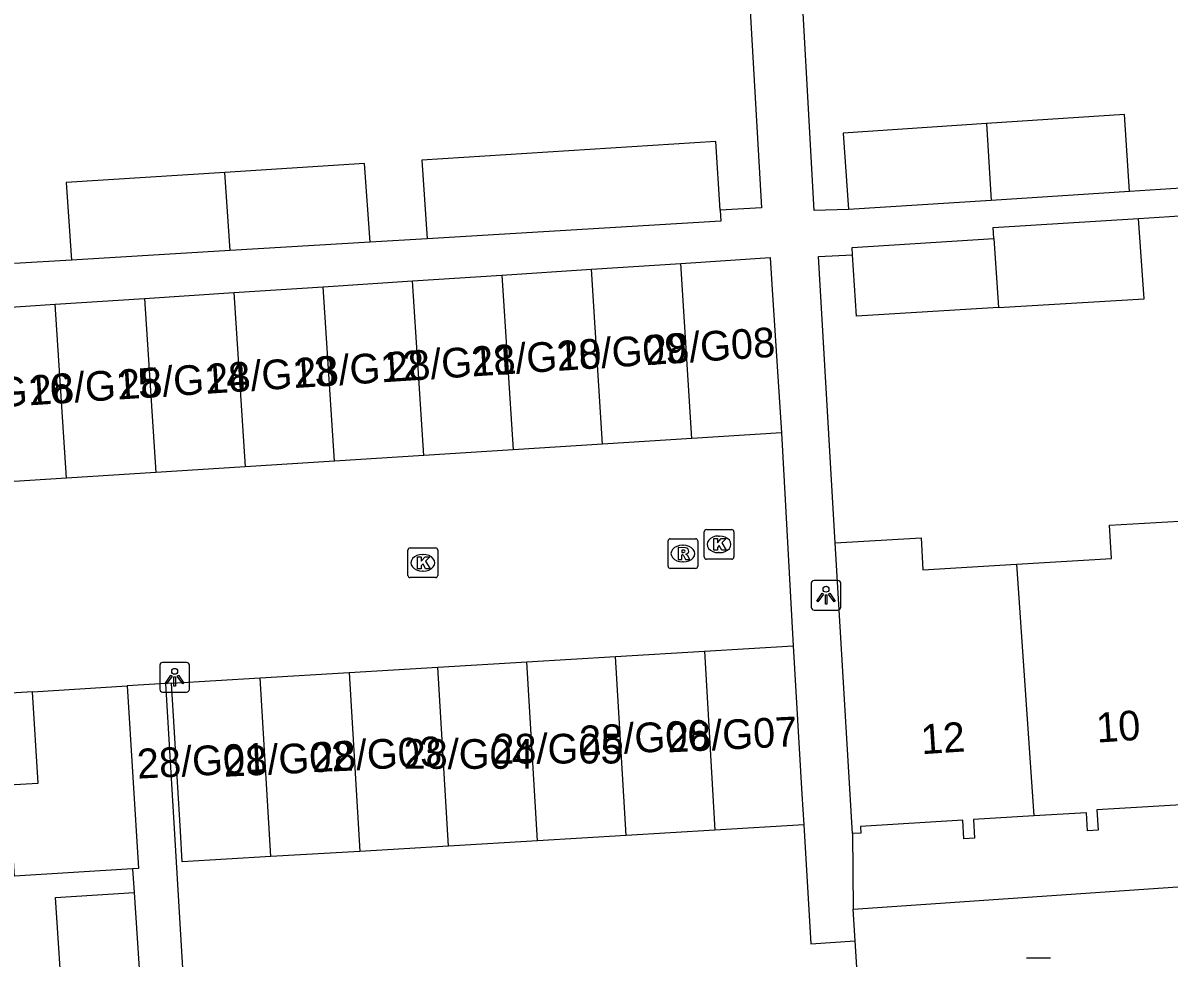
# Model space of a CAD drawing. Extents: x 159689 to 160786, y 387323 to 388339.
# Drawn here: x 160565.64 to 160604.24, y 388198.85 to 388230.35 of the extents above; entities that cross this region are included whole.
import ezdxf

# ---------------------------------------------------------------- set-up
doc = ezdxf.new("R2010")
doc.units = 0
for name, color, linetype in [('IMGEO_Kolk', 7, 'Continuous'), ('IMGEO_Lichtpunt', 7, 'Continuous'), ('IMGEO_Pand', 7, 'Continuous'), ('IMGEO_Pand_nummerreeks', 7, 'Continuous'), ('IMGEO_Rijbaan_lokaal_open', 7, 'Continuous'), ('IMGEO_Rioolput', 7, 'Continuous'), ('IMGEO_Voetpad_open', 7, 'Continuous')]:
    doc.layers.add(name, color=color, linetype=linetype)

msp = doc.modelspace()

# ---------------------------------------------------------------- linework, layer by layer
at = {"layer": 'IMGEO_Kolk'}
for p, q in [((160588.657, 388213.286), (160589.509, 388213.286)), ((160588.582, 388212.36), (160588.582, 388213.212)), ((160589.07, 388213.066), (160589.095, 388213.066)), ((160589.583, 388213.212), (160589.583, 388212.36)), ((160578.608, 388211.739), (160578.608, 388212.591)), ((160578.683, 388212.665), (160579.535, 388212.665)), ((160579.609, 388212.591), (160579.609, 388211.739)), ((160579.096, 388212.445), (160579.121, 388212.445)), ((160589.509, 388212.286), (160588.657, 388212.286)), ((160589.093, 388212.506), (160589.068, 388212.506)), ((160579.119, 388211.885), (160579.094, 388211.885)), ((160579.535, 388211.665), (160578.683, 388211.665))]:
    msp.add_line(p, q, dxfattribs=at)
for points in [[(160588.657, 388213.286), (160589.509, 388213.286)], [(160588.582, 388212.36), (160588.582, 388213.212)], [(160588.903, 388212.986), (160589.026, 388212.986), (160589.026, 388212.835), (160589.156, 388212.986), (160589.32, 388212.986), (160589.174, 388212.835), (160589.327, 388212.586), (160589.175, 388212.586), (160589.09, 388212.75), (160589.026, 388212.683), (160589.026, 388212.586), (160588.903, 388212.586), (160588.903, 388212.986)], [(160589.583, 388213.212), (160589.583, 388212.36)], [(160578.608, 388211.739), (160578.608, 388212.591)], [(160578.683, 388212.665), (160579.535, 388212.665)], [(160579.609, 388212.591), (160579.609, 388211.739)], [(160578.929, 388212.365), (160579.052, 388212.365), (160579.052, 388212.214), (160579.182, 388212.365), (160579.346, 388212.365), (160579.2, 388212.214), (160579.353, 388211.965), (160579.201, 388211.965), (160579.116, 388212.129), (160579.052, 388212.062), (160579.052, 388211.965), (160578.929, 388211.965), (160578.929, 388212.365)], [(160589.509, 388212.286), (160588.657, 388212.286)], [(160579.535, 388211.665), (160578.683, 388211.665)]]:
    msp.add_lwpolyline(points, dxfattribs=at)
for centre, start, end in [((160588.659, 388213.21), 91.552, 178.448), ((160588.659, 388213.21), 91.552, 178.448), ((160589.507, 388213.21), 1.552, 88.448), ((160589.507, 388213.21), 1.552, 88.448), ((160578.685, 388212.589), 91.552, 178.448), ((160578.685, 388212.589), 91.552, 178.448), ((160579.533, 388212.589), 1.552, 88.448), ((160579.533, 388212.589), 1.552, 88.448), ((160588.659, 388212.362), 181.552, 268.448), ((160588.659, 388212.362), 181.552, 268.448), ((160589.507, 388212.362), 271.552, 358.448), ((160589.507, 388212.362), 271.552, 358.448), ((160578.685, 388211.741), 181.552, 268.448), ((160578.685, 388211.741), 181.552, 268.448), ((160579.533, 388211.741), 271.552, 358.448), ((160579.533, 388211.741), 271.552, 358.448)]:
    msp.add_arc(centre, 0.0765, start, end, dxfattribs=at)
for centre, major_axis, ratio, start_param, end_param in [((160589.069, 388212.786), (-0.387, 0.002), 0.722429, 4.712389, 7.853982), ((160589.094, 388212.786), (-0.39, 0.002), 0.717154, 1.570796, 4.712389), ((160579.095, 388212.165), (-0.387, 0.002), 0.722429, 4.712389, 7.853982), ((160579.12, 388212.165), (-0.39, 0.002), 0.717154, 1.570796, 4.712389)]:
    msp.add_ellipse(centre, major_axis=major_axis, ratio=ratio, start_param=start_param, end_param=end_param, dxfattribs=at)
at = {"layer": 'IMGEO_Lichtpunt'}
for p, q in [((160592.187, 388211.475), (160592.187, 388210.668)), ((160592.187, 388211.475), (160592.187, 388210.668)), ((160593.089, 388211.57), (160592.281, 388211.57)), ((160593.089, 388211.57), (160592.281, 388211.57)), ((160593.183, 388210.668), (160593.183, 388211.475)), ((160593.183, 388210.668), (160593.183, 388211.475)), ((160592.281, 388210.574), (160593.089, 388210.574)), ((160592.281, 388210.574), (160593.089, 388210.574)), ((160570.251, 388208.712), (160570.251, 388207.905)), ((160570.251, 388208.712), (160570.251, 388207.905)), ((160571.153, 388208.807), (160570.345, 388208.807)), ((160571.153, 388208.807), (160570.345, 388208.807)), ((160571.247, 388207.905), (160571.247, 388208.712)), ((160571.247, 388207.905), (160571.247, 388208.712)), ((160570.345, 388207.811), (160571.153, 388207.811)), ((160570.345, 388207.811), (160571.153, 388207.811)), ((160600.242, 388198.852), (160599.434, 388198.852)), ((160600.242, 388198.852), (160599.434, 388198.852))]:
    msp.add_line(p, q, dxfattribs=at)
for points in [[(160592.561, 388211.139), (160592.6, 388211.111), (160592.412, 388210.849), (160592.374, 388210.876), (160592.561, 388211.139)], [(160592.663, 388211.091), (160592.71, 388211.091), (160592.71, 388210.769), (160592.663, 388210.769), (160592.663, 388211.091)], [(160592.773, 388211.111), (160592.811, 388211.138), (160592.998, 388210.876), (160592.959, 388210.848), (160592.773, 388211.111)], [(160570.625, 388208.376), (160570.664, 388208.348), (160570.476, 388208.086), (160570.438, 388208.113), (160570.625, 388208.376)], [(160570.727, 388208.328), (160570.774, 388208.328), (160570.774, 388208.006), (160570.727, 388208.006), (160570.727, 388208.328)], [(160570.837, 388208.348), (160570.875, 388208.375), (160571.062, 388208.113), (160571.023, 388208.085), (160570.837, 388208.348)]]:
    msp.add_lwpolyline(points, dxfattribs=at)
for centre in [(160592.686, 388211.273), (160570.75, 388208.51)]:
    msp.add_circle(centre, 0.0994, dxfattribs=at)
for centre, start, end in [((160592.281, 388211.475), 90, 180), ((160592.281, 388211.475), 90, 180), ((160593.089, 388211.475), 0, 90), ((160593.089, 388211.475), 0, 90), ((160592.281, 388210.668), 180, 270), ((160592.281, 388210.668), 180, 270), ((160593.089, 388210.668), 270, 0), ((160593.089, 388210.668), 270, 360), ((160570.345, 388208.712), 90, 180), ((160570.345, 388208.712), 90, 180), ((160571.153, 388208.712), 0, 90), ((160571.153, 388208.712), 0, 90), ((160570.345, 388207.905), 180, 270), ((160570.345, 388207.905), 180, 270), ((160571.153, 388207.905), 270, 0), ((160571.153, 388207.905), 270, 360)]:
    msp.add_arc(centre, 0.0946, start, end, dxfattribs=at)
at = {"layer": 'IMGEO_Pand'}
for points in [[(160602.909, 388224.668), (160602.732, 388227.26), (160598.088, 388226.955)], [(160598.088, 388226.955), (160593.263, 388226.639), (160593.439, 388224.064)], [(160598.088, 388226.955), (160598.251, 388224.371)], [(160589.12, 388224.036), (160588.975, 388226.354), (160579.07, 388225.729), (160579.255, 388223.078)], [(160572.442, 388225.31), (160567.093, 388224.973), (160567.276, 388222.357)], [(160577.331, 388222.962), (160577.147, 388225.608), (160572.442, 388225.31)], [(160572.622, 388222.679), (160572.442, 388225.31)], [(160602.909, 388224.668), (160598.251, 388224.371)], [(160598.251, 388224.371), (160593.439, 388224.064)], [(160589.12, 388224.036), (160589.143, 388223.674), (160579.255, 388223.078)], [(160598.337, 388223.081), (160598.311, 388223.462), (160603.207, 388223.755)], [(160598.498, 388220.765), (160603.398, 388221.058), (160603.207, 388223.755)], [(160577.331, 388222.962), (160572.622, 388222.679)], [(160593.578, 388222.542), (160593.563, 388222.786), (160598.337, 388223.081)], [(160598.337, 388223.081), (160598.498, 388220.765)], [(160572.622, 388222.679), (160567.276, 388222.357)], [(160584.783, 388222.053), (160587.791, 388222.25)], [(160587.791, 388222.25), (160590.8, 388222.446), (160590.86, 388221.533), (160591.186, 388216.543)], [(160588.171, 388216.352), (160587.791, 388222.25)], [(160598.498, 388220.765), (160593.707, 388220.468), (160593.578, 388222.542)], [(160578.765, 388221.66), (160581.774, 388221.857)], [(160581.774, 388221.857), (160584.783, 388222.053)], [(160581.774, 388221.857), (160582.153, 388215.971)], [(160585.162, 388216.162), (160584.783, 388222.053)], [(160572.748, 388221.268), (160575.756, 388221.464)], [(160575.756, 388221.464), (160578.765, 388221.66)], [(160576.134, 388215.59), (160575.756, 388221.464)], [(160579.143, 388215.781), (160578.765, 388221.66)], [(160566.73, 388220.875), (160569.739, 388221.071)], [(160569.739, 388221.071), (160572.748, 388221.268)], [(160569.739, 388221.071), (160570.116, 388215.209)], [(160572.748, 388221.268), (160573.125, 388215.4)], [(160563.721, 388220.678), (160566.73, 388220.875)], [(160567.107, 388215.019), (160566.73, 388220.875)], [(160591.186, 388216.543), (160588.171, 388216.352)], [(160585.162, 388216.162), (160582.153, 388215.971)], [(160588.171, 388216.352), (160585.162, 388216.162)], [(160579.143, 388215.781), (160576.134, 388215.59)], [(160582.153, 388215.971), (160579.143, 388215.781)], [(160573.125, 388215.4), (160570.116, 388215.209)], [(160576.134, 388215.59), (160573.125, 388215.4)], [(160567.107, 388215.019), (160564.098, 388214.828)], [(160570.116, 388215.209), (160567.107, 388215.019)], [(160599.095, 388212.12), (160602.302, 388212.311), (160602.235, 388213.427), (160604.98, 388213.591)], [(160592.993, 388212.836), (160595.885, 388213.009), (160595.949, 388211.932), (160599.095, 388212.12)], [(160593.577, 388203.047), (160592.993, 388212.836)], [(160599.095, 388212.12), (160599.681, 388203.638)], [(160585.597, 388209.006), (160588.588, 388209.184)], [(160588.588, 388209.184), (160591.578, 388209.363)], [(160588.588, 388209.184), (160588.947, 388203.162)], [(160591.578, 388209.363), (160591.876, 388204.372), (160591.938, 388203.341)], [(160576.626, 388208.469), (160579.616, 388208.648)], [(160579.616, 388208.648), (160582.607, 388208.827)], [(160579.976, 388202.626), (160579.616, 388208.648)], [(160582.607, 388208.827), (160585.597, 388209.006)], [(160582.967, 388202.805), (160582.607, 388208.827)], [(160585.957, 388202.984), (160585.597, 388209.006)], [(160570.645, 388208.112), (160573.635, 388208.291)], [(160573.635, 388208.291), (160576.626, 388208.469)], [(160573.995, 388202.269), (160573.635, 388208.291)], [(160576.626, 388208.469), (160576.986, 388202.447)], [(160565.965, 388207.818), (160569.148, 388208.018)], [(160569.148, 388208.018), (160569.535, 388201.871), (160569.334, 388201.858)], [(160573.995, 388202.269), (160571.005, 388202.09), (160570.943, 388203.121), (160570.645, 388208.112)], [(160569.334, 388201.858), (160565.354, 388201.609), (160565.16, 388204.682), (160566.159, 388204.745), (160565.965, 388207.818)], [(160605.656, 388204.064), (160605.67, 388203.826), (160605.432, 388203.812), (160605.417, 388204.056), (160601.805, 388203.84), (160601.845, 388203.163), (160601.491, 388203.142), (160601.455, 388203.744), (160599.681, 388203.638)], [(160599.681, 388203.638), (160597.654, 388203.517), (160597.691, 388202.892), (160597.327, 388202.87), (160597.29, 388203.492), (160593.85, 388203.287), (160593.863, 388203.064), (160593.577, 388203.047)], [(160591.938, 388203.341), (160588.947, 388203.162)], [(160585.957, 388202.984), (160582.967, 388202.805)], [(160588.947, 388203.162), (160585.957, 388202.984)], [(160579.976, 388202.626), (160576.986, 388202.447)], [(160582.967, 388202.805), (160579.976, 388202.626)], [(160576.986, 388202.447), (160573.995, 388202.269)], [(160569.64, 388197.128), (160566.999, 388196.959), (160566.742, 388200.893), (160569.384, 388201.065)], [(160569.384, 388201.065), (160569.64, 388197.128)]]:
    msp.add_lwpolyline(points, dxfattribs=at)
at = {"layer": 'IMGEO_Rijbaan_lokaal_open'}
for points in [[(160591.186, 388216.543), (160591.578, 388209.363)], [(160570.449, 388208.1), (160569.148, 388208.018)], [(160570.645, 388208.112), (160570.449, 388208.1)], [(160565.965, 388207.818), (160560.649, 388207.49)]]:
    msp.add_lwpolyline(points, dxfattribs=at)
at = {"layer": 'IMGEO_Rioolput'}
for p, q in [((160587.365, 388212.05), (160587.365, 388212.902)), ((160587.44, 388212.976), (160588.292, 388212.976)), ((160588.366, 388212.902), (160588.366, 388212.05)), ((160587.853, 388212.756), (160587.878, 388212.756)), ((160587.876, 388212.196), (160587.851, 388212.196)), ((160588.292, 388211.976), (160587.44, 388211.976))]:
    msp.add_line(p, q, dxfattribs=at)
for points in [[(160587.365, 388212.05), (160587.365, 388212.902)], [(160587.44, 388212.976), (160588.292, 388212.976)], [(160588.366, 388212.902), (160588.366, 388212.05)], [(160587.954, 388212.674), (160587.702, 388212.676), (160587.702, 388212.276)], [(160587.88, 388212.595), (160587.826, 388212.595), (160587.826, 388212.514)], [(160587.826, 388212.514), (160587.878, 388212.514)], [(160587.702, 388212.276), (160587.826, 388212.276), (160587.826, 388212.438), (160587.837, 388212.438)], [(160587.884, 388212.409), (160587.955, 388212.276), (160588.095, 388212.276), (160588.03, 388212.402)], [(160588.292, 388211.976), (160587.44, 388211.976)]]:
    msp.add_lwpolyline(points, dxfattribs=at)
for centre, radius, start, end in [((160587.442, 388212.9), 0.0765, 91.552, 178.448), ((160587.442, 388212.9), 0.0765, 91.552, 178.448), ((160588.29, 388212.9), 0.0765, 1.552, 88.448), ((160588.29, 388212.9), 0.0765, 1.552, 88.448), ((160587.862, 388212.703), 0.19, 274.7715, 282.9687), ((160587.886, 388212.499), 0.0964, 77.0061, 93.1865), ((160587.9, 388212.556), 0.0378, 276.6634, 79.6772), ((160587.953, 388212.564), 0.109, 350.3612, 89.416), ((160587.951, 388212.564), 0.112, 277.5842, 350.9817), ((160587.836, 388212.385), 0.0533, 26.0293, 88.6989), ((160587.935, 388212.349), 0.108, 29.5134, 73.7905), ((160587.442, 388212.052), 0.0765, 181.552, 268.448), ((160587.442, 388212.052), 0.0765, 181.552, 268.448), ((160588.29, 388212.052), 0.0765, 271.552, 358.448), ((160588.29, 388212.052), 0.0765, 271.552, 358.448)]:
    msp.add_arc(centre, radius, start, end, dxfattribs=at)
for centre, major_axis, ratio, start_param, end_param in [((160587.852, 388212.476), (-0.387, 0.002), 0.722429, 4.712389, 7.853982), ((160587.877, 388212.476), (-0.39, 0.002), 0.717154, 1.570796, 4.712389)]:
    msp.add_ellipse(centre, major_axis=major_axis, ratio=ratio, start_param=start_param, end_param=end_param, dxfattribs=at)
at = {"layer": 'IMGEO_Voetpad_open'}
for points in [[(160593.439, 388224.064), (160592.288, 388224.025), (160591.739, 388233.915)], [(160589.966, 388233.692), (160590.518, 388224.116), (160589.12, 388224.036)], [(160604.991, 388224.801), (160602.909, 388224.668)], [(160603.207, 388223.755), (160604.254, 388223.829), (160605.257, 388223.891)], [(160579.255, 388223.078), (160577.331, 388222.962)], [(160567.276, 388222.357), (160565.352, 388222.241)], [(160592.993, 388212.836), (160592.432, 388222.475), (160593.578, 388222.542)], [(160571.236, 388194.948), (160570.449, 388208.1)], [(160591.938, 388203.341), (160592.179, 388199.336), (160593.666, 388199.431)], [(160593.577, 388203.047), (160593.598, 388200.501)], [(160593.598, 388200.501), (160629.815, 388202.988)], [(160569.334, 388201.858), (160569.384, 388201.065)], [(160593.666, 388199.431), (160593.598, 388200.501)], [(160596.084, 388161.301), (160593.666, 388199.431)]]:
    msp.add_lwpolyline(points, dxfattribs=at)

# ---------------------------------------------------------------- texts
at = {"layer": 'IMGEO_Pand_nummerreeks'}
for s, rotation, p in [('28/G09', 3.7348, (160583.644, 388218.627)), ('28/G08', 3.7348, (160586.623, 388218.821)), ('28/G11', 3.7348, (160577.904, 388218.252)), ('28/G10', 3.7348, (160580.77, 388218.439)), ('28/G13', 3.7348, (160571.85, 388217.857)), ('28/G12', 3.7348, (160574.816, 388218.05)), ('28/G15', 3.7348, (160565.906, 388217.469)), ('28/G14', 3.7348, (160568.878, 388217.663)), ('28/G16', 3.7348, (160562.934, 388217.275)), ('10', 3.7983, (160601.817, 388206.108)), ('28/G06', 2.8136, (160584.4, 388205.669)), ('28/G07', 2.8136, (160587.357, 388205.777)), ('12', 3.7983, (160595.912, 388205.716)), ('28/G01', 2.8136, (160569.504, 388204.894)), ('28/G02', 2.8136, (160572.413, 388204.957)), ('28/G03', 2.8136, (160575.391, 388205.112))]:
    msp.add_text(s, height=1, rotation=rotation, dxfattribs=at).set_placement(p)
for s, p in [('28/G05', (160581.449, 388205.405)), ('28/G04', (160578.458, 388205.226))]:
    msp.add_text(s, height=1, dxfattribs=at).set_placement(p)

doc.saveas('drawing.dxf')
